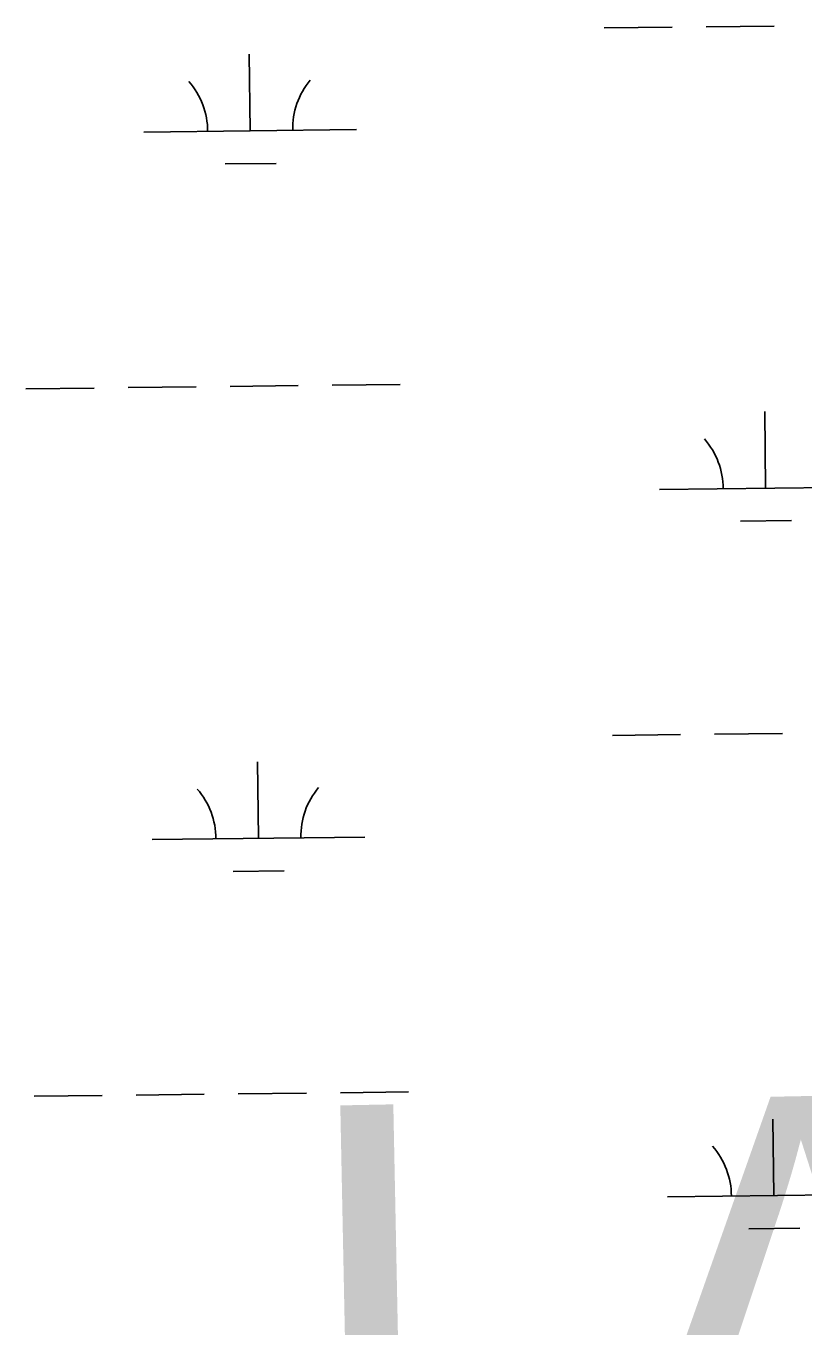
# Model space of a CAD drawing. Extents: x 3683402 to 3721514, y 487807 to 513565.
# Drawn here: x 3718442 to 3718808, y 494893 to 495504 of the extents above; entities that cross this region are included whole.
import ezdxf

# ---------------------------------------------------------------- set-up
doc = ezdxf.new("R2010")
doc.units = 0
doc.layers.add('V-TOPO-GNAM-IDEN', color=7, linetype='Continuous')
doc.layers.add('V-WETL-SWMP', color=7, linetype='Continuous')

msp = doc.modelspace()

# ---------------------------------------------------------------- linework, layer by layer
at = {"layer": 'V-WETL-SWMP'}
for p, q in [((3718714.39, 495503.24), (3718746.39, 495503.61)), ((3718762.39, 495503.8), (3718794.38, 495504.17)), ((3718547.88, 495454.87), (3718547.46, 495490.87)), ((3718497.88, 495454.29), (3718597.87, 495455.45)), ((3718536.06, 495439.3), (3718560.05, 495439.58)), ((3718586.43, 495335.24), (3718618.42, 495335.61)), ((3718442.43, 495333.57), (3718474.43, 495333.94)), ((3718490.43, 495334.13), (3718522.43, 495334.5)), ((3718538.43, 495334.68), (3718570.43, 495335.06)), ((3718790.32, 495286.87), (3718789.9, 495322.86)), ((3718740.32, 495286.28), (3718840.31, 495287.45)), ((3718778.5, 495271.3), (3718802.5, 495271.58)), ((3718718.26, 495170.59), (3718750.25, 495170.96)), ((3718766.25, 495171.15), (3718798.25, 495171.52)), ((3718551.74, 495122.22), (3718551.32, 495158.22)), ((3718501.75, 495121.64), (3718601.74, 495122.8)), ((3718539.92, 495106.65), (3718563.92, 495106.93)), ((3718446.3, 495000.91), (3718478.3, 495001.29)), ((3718494.3, 495001.47), (3718526.3, 495001.84)), ((3718542.3, 495002.03), (3718574.29, 495002.4)), ((3718590.29, 495002.59), (3718622.29, 495002.96)), ((3718794.18, 494954.21), (3718793.77, 494990.21)), ((3718744.19, 494953.63), (3718844.18, 494954.79)), ((3718782.36, 494938.64), (3718806.36, 494938.92))]:
    msp.add_line(p, q, dxfattribs=at)
for centre, start, end in [((3718492.63, 495454.7), 359.89418, 41.43784), ((3718603.11, 495455.99), 139.89418, 181.43783), ((3718735.07, 495286.7), 359.89418, 41.43784), ((3718606.98, 495123.34), 139.89418, 181.43783), ((3718496.5, 495122.05), 359.89418, 41.43784), ((3718738.94, 494954.05), 359.89418, 41.43784)]:
    msp.add_arc(centre, 35.25, start, end, dxfattribs=at)

# ---------------------------------------------------------------- texts
at = {"layer": 'V-TOPO-GNAM-IDEN'}
msp.add_text('LA.', height=200, rotation=1.14865, dxfattribs=at).set_placement((3718572.33, 494796.22))

doc.saveas('drawing.dxf')
